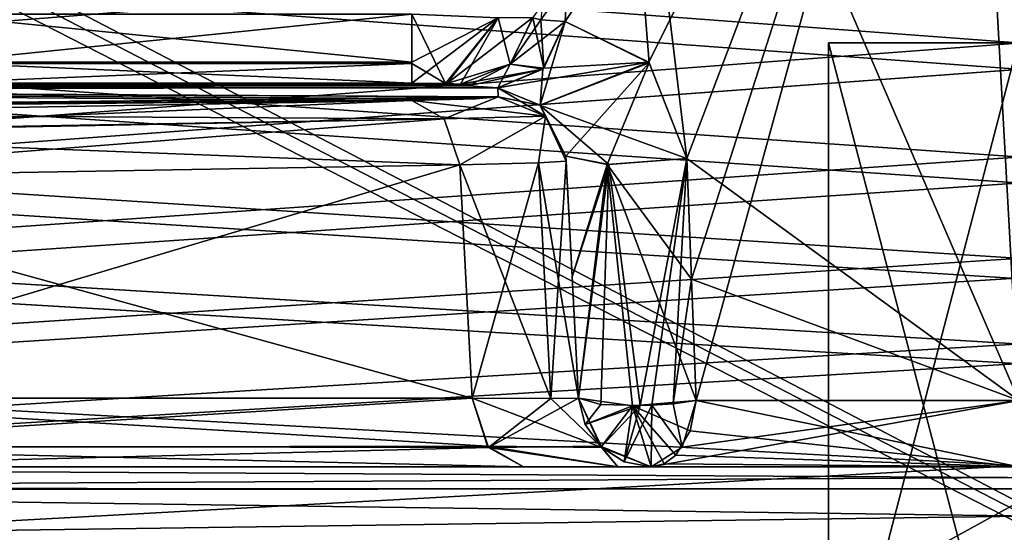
# Model space of a CAD drawing. Header units: inches. Extents: x -9.1 to 9.1, y -2.2 to 4.3.
# Tile 655 of 656: x -0.412 to -0.006, y -1.132 to -0.92. Entities that reach past the tile are written whole.
import ezdxf

# ---------------------------------------------------------------- set-up
doc = ezdxf.new("R2010")
doc.units = ezdxf.units.IN
doc.header["$LTSCALE"] = 65.185185
doc.header["$MEASUREMENT"] = 0
for name, color, linetype in [('10242', 7, 'CONTINUOUS'), ('10243', 7, 'CONTINUOUS'), ('10244', 7, 'CONTINUOUS'), ('10245', 7, 'CONTINUOUS'), ('10246', 7, 'CONTINUOUS'), ('10247', 7, 'CONTINUOUS'), ('10248', 7, 'CONTINUOUS'), ('10249', 7, 'CONTINUOUS'), ('10250', 7, 'CONTINUOUS'), ('10251', 7, 'CONTINUOUS'), ('10252', 7, 'CONTINUOUS'), ('10253', 7, 'CONTINUOUS'), ('2136', 7, 'CONTINUOUS'), ('2158', 7, 'CONTINUOUS'), ('2242', 7, 'CONTINUOUS'), ('2366', 7, 'CONTINUOUS'), ('2599', 7, 'CONTINUOUS'), ('2618', 7, 'CONTINUOUS'), ('2981', 7, 'CONTINUOUS'), ('2982', 7, 'CONTINUOUS'), ('2996', 7, 'CONTINUOUS'), ('2997', 7, 'CONTINUOUS'), ('3001', 7, 'CONTINUOUS'), ('3002', 7, 'CONTINUOUS'), ('3003', 7, 'CONTINUOUS'), ('3004', 7, 'CONTINUOUS'), ('3005', 7, 'CONTINUOUS'), ('3006', 7, 'CONTINUOUS'), ('3007', 7, 'CONTINUOUS'), ('3039', 7, 'CONTINUOUS'), ('3040', 7, 'CONTINUOUS'), ('3041', 7, 'CONTINUOUS'), ('3042', 7, 'CONTINUOUS'), ('3043', 7, 'CONTINUOUS'), ('3044', 7, 'CONTINUOUS'), ('4768', 7, 'CONTINUOUS'), ('4769', 7, 'CONTINUOUS'), ('4770', 7, 'CONTINUOUS'), ('4771', 7, 'CONTINUOUS'), ('4772', 7, 'CONTINUOUS'), ('4782', 7, 'CONTINUOUS'), ('4873', 7, 'CONTINUOUS'), ('4922', 7, 'CONTINUOUS'), ('9352', 7, 'CONTINUOUS'), ('9353', 7, 'CONTINUOUS'), ('9354', 7, 'CONTINUOUS'), ('9355', 7, 'CONTINUOUS'), ('9356', 7, 'CONTINUOUS'), ('9357', 7, 'CONTINUOUS'), ('9358', 7, 'CONTINUOUS'), ('9365', 7, 'CONTINUOUS'), ('9366', 7, 'CONTINUOUS'), ('9367', 7, 'CONTINUOUS'), ('9368', 7, 'CONTINUOUS'), ('9759', 7, 'CONTINUOUS'), ('9760', 7, 'CONTINUOUS')]:
    doc.layers.add(name, color=color, linetype=linetype)

msp = doc.modelspace()

# ---------------------------------------------------------------- linework, layer by layer
at = {"layer": '10242', "linetype": 'Continuous'}
for points in [[(-0.0785, -1.23, 2.7), (0, -1.23, 2.6215), (-0.0785, -0.93, 2.7), (-0.0785, -1.23, 2.7)], [(-0.0785, -0.93, 2.7), (0, -1.23, 2.6215), (0.00031, -0.93, 2.6215), (-0.0785, -0.93, 2.7)]]:
    msp.add_3dface(points, dxfattribs=at)
at = {"layer": '10243', "linetype": 'Continuous'}
for points in [[(-0.0785, -1.23, 2.7), (-0.0785, -0.93, 2.7), (-0.00031, -0.93, 2.7785), (-0.0785, -1.23, 2.7)], [(0, -1.23, 2.7785), (-0.0785, -1.23, 2.7), (-0.00031, -0.93, 2.7785), (0, -1.23, 2.7785)]]:
    msp.add_3dface(points, dxfattribs=at)
at = {"layer": '10244', "linetype": 'Continuous'}
for points in [[(-0.0785, -0.93, 2.7), (0.00031, -0.93, 2.6215), (-0.06495, -0.93, 2.7), (-0.0785, -0.93, 2.7)], [(-0.00031, -0.93, 2.7785), (-0.0785, -0.93, 2.7), (-0.06495, -0.93, 2.7), (-0.00031, -0.93, 2.7785)], [(-0.06495, -0.93, 2.7), (0.00031, -0.93, 2.6215), (-0.00026, -0.93, 2.63512), (-0.06495, -0.93, 2.7)], [(-0.00031, -0.93, 2.7785), (-0.06495, -0.93, 2.7), (0.00026, -0.93, 2.76488), (-0.00031, -0.93, 2.7785)]]:
    msp.add_3dface(points, dxfattribs=at)
at = {"layer": '10245', "linetype": 'Continuous'}
for points in [[(-0.0785, -1.23, 0.9), (0, -1.23, 0.8215), (-0.0785, -0.93, 0.9), (-0.0785, -1.23, 0.9)], [(-0.0785, -0.93, 0.9), (0, -1.23, 0.8215), (0.00031, -0.93, 0.8215), (-0.0785, -0.93, 0.9)]]:
    msp.add_3dface(points, dxfattribs=at)
at = {"layer": '10246', "linetype": 'Continuous'}
for points in [[(-0.0785, -1.23, 0.9), (-0.0785, -0.93, 0.9), (-0.00031, -0.93, 0.9785), (-0.0785, -1.23, 0.9)], [(0, -1.23, 0.9785), (-0.0785, -1.23, 0.9), (-0.00031, -0.93, 0.9785), (0, -1.23, 0.9785)]]:
    msp.add_3dface(points, dxfattribs=at)
at = {"layer": '10247', "linetype": 'Continuous'}
for points in [[(-0.0785, -0.93, 0.9), (0.00031, -0.93, 0.8215), (-0.06495, -0.93, 0.9), (-0.0785, -0.93, 0.9)], [(-0.00031, -0.93, 0.9785), (-0.0785, -0.93, 0.9), (-0.06495, -0.93, 0.9), (-0.00031, -0.93, 0.9785)], [(-0.06495, -0.93, 0.9), (0.00031, -0.93, 0.8215), (-0.00026, -0.93, 0.83512), (-0.06495, -0.93, 0.9)], [(-0.00031, -0.93, 0.9785), (-0.06495, -0.93, 0.9), (0.00026, -0.93, 0.96488), (-0.00031, -0.93, 0.9785)]]:
    msp.add_3dface(points, dxfattribs=at)
at = {"layer": '10248', "linetype": 'Continuous'}
for points in [[(-0.0785, -1.23, -0.9), (0, -1.23, -0.9785), (-0.0785, -0.93, -0.9), (-0.0785, -1.23, -0.9)], [(-0.0785, -0.93, -0.9), (0, -1.23, -0.9785), (0.00031, -0.93, -0.9785), (-0.0785, -0.93, -0.9)]]:
    msp.add_3dface(points, dxfattribs=at)
at = {"layer": '10249', "linetype": 'Continuous'}
for points in [[(-0.0785, -1.23, -0.9), (-0.0785, -0.93, -0.9), (-0.00031, -0.93, -0.8215), (-0.0785, -1.23, -0.9)], [(0, -1.23, -0.8215), (-0.0785, -1.23, -0.9), (-0.00031, -0.93, -0.8215), (0, -1.23, -0.8215)]]:
    msp.add_3dface(points, dxfattribs=at)
at = {"layer": '10250', "linetype": 'Continuous'}
for points in [[(-0.0785, -0.93, -0.9), (0.00031, -0.93, -0.9785), (-0.06495, -0.93, -0.9), (-0.0785, -0.93, -0.9)], [(-0.00031, -0.93, -0.8215), (-0.0785, -0.93, -0.9), (-0.06495, -0.93, -0.9), (-0.00031, -0.93, -0.8215)], [(-0.06495, -0.93, -0.9), (0.00031, -0.93, -0.9785), (-0.00026, -0.93, -0.96488), (-0.06495, -0.93, -0.9)], [(-0.00031, -0.93, -0.8215), (-0.06495, -0.93, -0.9), (0.00026, -0.93, -0.83512), (-0.00031, -0.93, -0.8215)]]:
    msp.add_3dface(points, dxfattribs=at)
at = {"layer": '10251', "linetype": 'Continuous'}
for points in [[(-0.0785, -1.23, -2.7), (0, -1.23, -2.7785), (-0.0785, -0.93, -2.7), (-0.0785, -1.23, -2.7)], [(-0.0785, -0.93, -2.7), (0, -1.23, -2.7785), (0.00031, -0.93, -2.7785), (-0.0785, -0.93, -2.7)]]:
    msp.add_3dface(points, dxfattribs=at)
at = {"layer": '10252', "linetype": 'Continuous'}
for points in [[(-0.0785, -1.23, -2.7), (-0.0785, -0.93, -2.7), (-0.00031, -0.93, -2.6215), (-0.0785, -1.23, -2.7)], [(0, -1.23, -2.6215), (-0.0785, -1.23, -2.7), (-0.00031, -0.93, -2.6215), (0, -1.23, -2.6215)]]:
    msp.add_3dface(points, dxfattribs=at)
at = {"layer": '10253', "linetype": 'Continuous'}
for points in [[(-0.0785, -0.93, -2.7), (0.00031, -0.93, -2.7785), (-0.06495, -0.93, -2.7), (-0.0785, -0.93, -2.7)], [(-0.00031, -0.93, -2.6215), (-0.0785, -0.93, -2.7), (-0.06495, -0.93, -2.7), (-0.00031, -0.93, -2.6215)], [(-0.06495, -0.93, -2.7), (0.00031, -0.93, -2.7785), (-0.00026, -0.93, -2.76488), (-0.06495, -0.93, -2.7)], [(-0.00031, -0.93, -2.6215), (-0.06495, -0.93, -2.7), (0.00026, -0.93, -2.63512), (-0.00031, -0.93, -2.6215)]]:
    msp.add_3dface(points, dxfattribs=at)
at = {"layer": '2136', "linetype": 'Continuous'}
for points in [[(-0.21457, -0.95233, 2.99776), (-0.21477, -0.94857, 2.78279), (-0.85941, -0.9488, 2.79553), (-0.21457, -0.95233, 2.99776)], [(-0.85941, -0.9488, 2.79553), (-0.21477, -0.94857, 2.78279), (-0.85828, -0.94868, 2.7889), (-0.85941, -0.9488, 2.79553)], [(-0.85886, -0.95938, 3.40167), (-0.21457, -0.95233, 2.99776), (-0.85941, -0.9488, 2.79553), (-0.85886, -0.95938, 3.40167)], [(-0.21477, -0.94857, 2.78279), (-0.85502, -0.94858, 2.78302), (-0.85828, -0.94868, 2.7889), (-0.21477, -0.94857, 2.78279)], [(-0.82049, -0.94739, 2.7149), (-0.85502, -0.94858, 2.78302), (-0.22682, -0.94782, 2.73933), (-0.82049, -0.94739, 2.7149)], [(-0.22682, -0.94782, 2.73933), (-0.85502, -0.94858, 2.78302), (-0.21477, -0.94857, 2.78279), (-0.22682, -0.94782, 2.73933)], [(-0.45, -0.94667, 2.67395), (-0.82049, -0.94739, 2.7149), (-0.25012, -0.94667, 2.67395), (-0.45, -0.94667, 2.67395)], [(-0.25012, -0.94667, 2.67395), (-0.82049, -0.94739, 2.7149), (-0.23634, -0.94677, 2.67944), (-0.25012, -0.94667, 2.67395)], [(-0.23634, -0.94677, 2.67944), (-0.82049, -0.94739, 2.7149), (-0.23017, -0.94703, 2.69435), (-0.23634, -0.94677, 2.67944)], [(-0.23017, -0.94703, 2.69435), (-0.82049, -0.94739, 2.7149), (-0.22682, -0.94782, 2.73933), (-0.23017, -0.94703, 2.69435)], [(-0.22381, -0.95314, 3.04439), (-0.21457, -0.95233, 2.99776), (-0.85886, -0.95938, 3.40167), (-0.22381, -0.95314, 3.04439)], [(-0.25018, -0.95383, 3.08394), (-0.22381, -0.95314, 3.04439), (-0.85886, -0.95938, 3.40167), (-0.25018, -0.95383, 3.08394)], [(-0.57392, -0.95949, 3.40811), (-0.25018, -0.95383, 3.08394), (-0.85886, -0.95938, 3.40167), (-0.57392, -0.95949, 3.40811)]]:
    msp.add_3dface(points, dxfattribs=at)
at = {"layer": '2158', "linetype": 'Continuous'}
for points in [[(-0.90349, -0.94929, -2.82359), (-0.838, -0.9481, -2.75578), (-0.21477, -0.94857, -2.78279), (-0.90349, -0.94929, -2.82359)], [(-0.21457, -0.95233, -2.99776), (-0.90349, -0.94929, -2.82359), (-0.21477, -0.94857, -2.78279), (-0.21457, -0.95233, -2.99776)], [(-0.90297, -0.95916, -3.38914), (-0.90349, -0.94929, -2.82359), (-0.25018, -0.95383, -3.08394), (-0.90297, -0.95916, -3.38914)], [(-0.25018, -0.95383, -3.08394), (-0.90349, -0.94929, -2.82359), (-0.22381, -0.95314, -3.04439), (-0.25018, -0.95383, -3.08394)], [(-0.22381, -0.95314, -3.04439), (-0.90349, -0.94929, -2.82359), (-0.21457, -0.95233, -2.99776), (-0.22381, -0.95314, -3.04439)], [(-0.838, -0.9481, -2.75578), (-0.81409, -0.94651, -2.66453), (-0.22682, -0.94782, -2.73932), (-0.838, -0.9481, -2.75578)], [(-0.21477, -0.94857, -2.78279), (-0.838, -0.9481, -2.75578), (-0.22682, -0.94782, -2.73932), (-0.21477, -0.94857, -2.78279)], [(-0.81409, -0.94651, -2.66453), (-0.44996, -0.94667, -2.67395), (-0.23574, -0.94678, -2.67997), (-0.81409, -0.94651, -2.66453)], [(-0.22682, -0.94782, -2.73932), (-0.81409, -0.94651, -2.66453), (-0.23017, -0.94703, -2.69435), (-0.22682, -0.94782, -2.73932)], [(-0.23017, -0.94703, -2.69435), (-0.81409, -0.94651, -2.66453), (-0.23574, -0.94678, -2.67997), (-0.23017, -0.94703, -2.69435)], [(-0.44996, -0.94667, -2.67395), (-0.25012, -0.94667, -2.67395), (-0.23574, -0.94678, -2.67997), (-0.44996, -0.94667, -2.67395)], [(-0.57392, -0.95949, -3.40811), (-0.90297, -0.95916, -3.38914), (-0.25018, -0.95383, -3.08394), (-0.57392, -0.95949, -3.40811)]]:
    msp.add_3dface(points, dxfattribs=at)
at = {"layer": '2242', "linetype": 'Continuous'}
for points in [[(-3.12257, -0.63817, 4.57874), (8.57837, -1.57343, 4.62775), (-3.08276, -0.62178, 4.57788), (-3.12257, -0.63817, 4.57874)], [(-3.08276, -0.62178, 4.57788), (8.57837, -1.57343, 4.62775), (-2.87743, -0.63817, 4.57874), (-3.08276, -0.62178, 4.57788)], [(-1.12257, -0.63817, 4.57874), (8.57837, -1.57343, 4.62775), (-1.08276, -0.62178, 4.57788), (-1.12257, -0.63817, 4.57874)], [(8.57837, -1.57343, 4.62775), (-0.87743, -0.63817, 4.57874), (-1.08276, -0.62178, 4.57788), (8.57837, -1.57343, 4.62775)], [(-8.57837, -1.57343, 4.62775), (8.57837, -1.57343, 4.62775), (-8.52935, -0.63817, 4.57874), (-8.57837, -1.57343, 4.62775)], [(-8.52935, -0.63817, 4.57874), (8.57837, -1.57343, 4.62775), (-7.12257, -0.63817, 4.57874), (-8.52935, -0.63817, 4.57874)], [(-7.12257, -0.63817, 4.57874), (8.57837, -1.57343, 4.62775), (-6.87743, -0.63817, 4.57874), (-7.12257, -0.63817, 4.57874)], [(-6.87743, -0.63817, 4.57874), (8.57837, -1.57343, 4.62775), (-6.10626, -0.63866, 4.57876), (-6.87743, -0.63817, 4.57874)], [(-6.10626, -0.63866, 4.57876), (8.57837, -1.57343, 4.62775), (-5.89369, -0.63806, 4.57873), (-6.10626, -0.63866, 4.57876)], [(-5.89369, -0.63806, 4.57873), (8.57837, -1.57343, 4.62775), (-5.12257, -0.63817, 4.57874), (-5.89369, -0.63806, 4.57873)], [(-5.12257, -0.63817, 4.57874), (8.57837, -1.57343, 4.62775), (-4.87743, -0.63817, 4.57874), (-5.12257, -0.63817, 4.57874)], [(-4.87743, -0.63817, 4.57874), (8.57837, -1.57343, 4.62775), (-4.1063, -0.63817, 4.57874), (-4.87743, -0.63817, 4.57874)], [(-4.1063, -0.63817, 4.57874), (8.57837, -1.57343, 4.62775), (-3.89369, -0.63806, 4.57873), (-4.1063, -0.63817, 4.57874)], [(-3.89369, -0.63806, 4.57873), (8.57837, -1.57343, 4.62775), (-3.12257, -0.63817, 4.57874), (-3.89369, -0.63806, 4.57873)], [(-2.87743, -0.63817, 4.57874), (8.57837, -1.57343, 4.62775), (-2.1063, -0.63817, 4.57874), (-2.87743, -0.63817, 4.57874)], [(-2.1063, -0.63817, 4.57874), (8.57837, -1.57343, 4.62775), (-1.89369, -0.63806, 4.57873), (-2.1063, -0.63817, 4.57874)], [(-1.89369, -0.63806, 4.57873), (8.57837, -1.57343, 4.62775), (-1.12257, -0.63817, 4.57874), (-1.89369, -0.63806, 4.57873)], [(0.87743, -0.63817, 4.57874), (-0.87743, -0.63817, 4.57874), (8.57837, -1.57343, 4.62775), (0.87743, -0.63817, 4.57874)]]:
    msp.add_3dface(points, dxfattribs=at)
at = {"layer": '2366', "linetype": 'Continuous'}
for points in [[(0.8742, -0.63817, 4.47526), (-0.82519, -1.57343, 4.42625), (-0.8742, -0.63817, 4.47526), (0.8742, -0.63817, 4.47526)], [(0.8742, -0.63817, 4.47526), (0.82519, -1.57343, 4.42625), (-0.82519, -1.57343, 4.42625), (0.8742, -0.63817, 4.47526)]]:
    msp.add_3dface(points, dxfattribs=at)
at = {"layer": '2599', "linetype": 'Continuous'}
for points in [[(-0.92191, -0.63817, -4.47526), (-0.91869, -0.64808, -4.47474), (0.86929, -1.57343, -4.42625), (-0.92191, -0.63817, -4.47526)], [(-0.92191, -0.63817, -4.47526), (0.86929, -1.57343, -4.42625), (0.91724, -0.65843, -4.4742), (-0.92191, -0.63817, -4.47526)], [(-0.91869, -0.64808, -4.47474), (-0.91724, -0.65843, -4.4742), (0.86929, -1.57343, -4.42625), (-0.91869, -0.64808, -4.47474)], [(0.86929, -1.57343, -4.42625), (-0.91724, -0.65843, -4.4742), (-0.86929, -1.57343, -4.42625), (0.86929, -1.57343, -4.42625)]]:
    msp.add_3dface(points, dxfattribs=at)
at = {"layer": '2618', "linetype": 'Continuous'}
for points in [[(3.12257, -0.63817, -4.57874), (-8.57837, -1.57343, -4.62775), (3.08276, -0.62178, -4.57788), (3.12257, -0.63817, -4.57874)], [(3.08276, -0.62178, -4.57788), (-8.57837, -1.57343, -4.62775), (2.87743, -0.63817, -4.57874), (3.08276, -0.62178, -4.57788)], [(6.1063, -0.63817, -4.57874), (-8.57837, -1.57343, -4.62775), (5.89369, -0.63806, -4.57873), (6.1063, -0.63817, -4.57874)], [(5.89369, -0.63806, -4.57873), (-8.57837, -1.57343, -4.62775), (5.12257, -0.63817, -4.57874), (5.89369, -0.63806, -4.57873)], [(4.1063, -0.63817, -4.57874), (-8.57837, -1.57343, -4.62775), (3.89369, -0.63806, -4.57873), (4.1063, -0.63817, -4.57874)], [(3.89369, -0.63806, -4.57873), (-8.57837, -1.57343, -4.62775), (3.12257, -0.63817, -4.57874), (3.89369, -0.63806, -4.57873)], [(2.1063, -0.63817, -4.57874), (-8.57837, -1.57343, -4.62775), (1.89369, -0.63806, -4.57873), (2.1063, -0.63817, -4.57874)], [(1.89369, -0.63806, -4.57873), (-8.57837, -1.57343, -4.62775), (-1.8937, -0.63817, -4.57874), (1.89369, -0.63806, -4.57873)], [(8.57837, -1.57343, -4.62775), (-8.57837, -1.57343, -4.62775), (8.52935, -0.63817, -4.57874), (8.57837, -1.57343, -4.62775)], [(8.52935, -0.63817, -4.57874), (-8.57837, -1.57343, -4.62775), (7.12257, -0.63817, -4.57874), (8.52935, -0.63817, -4.57874)], [(7.12257, -0.63817, -4.57874), (-8.57837, -1.57343, -4.62775), (6.87743, -0.63817, -4.57874), (7.12257, -0.63817, -4.57874)], [(6.87743, -0.63817, -4.57874), (-8.57837, -1.57343, -4.62775), (6.1063, -0.63817, -4.57874), (6.87743, -0.63817, -4.57874)], [(5.12257, -0.63817, -4.57874), (-8.57837, -1.57343, -4.62775), (4.87743, -0.63817, -4.57874), (5.12257, -0.63817, -4.57874)], [(4.87743, -0.63817, -4.57874), (-8.57837, -1.57343, -4.62775), (4.1063, -0.63817, -4.57874), (4.87743, -0.63817, -4.57874)], [(2.87743, -0.63817, -4.57874), (-8.57837, -1.57343, -4.62775), (2.1063, -0.63817, -4.57874), (2.87743, -0.63817, -4.57874)]]:
    msp.add_3dface(points, dxfattribs=at)
at = {"layer": '2981', "linetype": 'Continuous'}
for points in [[(-0.76255, -1.105, 3.65059), (0.77731, -1.105, 3.65059), (-0.7583, -1.105, 3.57724), (-0.76255, -1.105, 3.65059)], [(-0.7583, -1.105, 3.57724), (0.77731, -1.105, 3.65059), (-0.65811, -1.105, 3.50597), (-0.7583, -1.105, 3.57724)], [(-0.65811, -1.105, 3.50597), (0.77731, -1.105, 3.65059), (-0.58932, -1.105, 3.49227), (-0.65811, -1.105, 3.50597)], [(-0.58932, -1.105, 3.49227), (0.77731, -1.105, 3.65059), (-0.531, -1.105, 3.45332), (-0.58932, -1.105, 3.49227)], [(-0.531, -1.105, 3.45332), (0.77731, -1.105, 3.65059), (-0.20418, -1.105, 3.1265), (-0.531, -1.105, 3.45332)], [(-0.20418, -1.105, 3.1265), (0.77731, -1.105, 3.65059), (-0.16523, -1.105, 3.06818), (-0.20418, -1.105, 3.1265)], [(-0.16523, -1.105, 3.06818), (0.77731, -1.105, 3.65059), (-0.15153, -1.105, 2.99939), (-0.16523, -1.105, 3.06818)], [(0.77731, -1.105, 3.65059), (0.531, -1.105, 3.45332), (-0.15153, -1.105, 2.99939), (0.77731, -1.105, 3.65059)], [(0, -1.105, 2.94402), (-0.15153, -1.105, 2.8913), (0.531, -1.105, 3.45332), (0, -1.105, 2.94402)], [(0.531, -1.105, 3.45332), (-0.15153, -1.105, 2.8913), (-0.15153, -1.105, 2.99939), (0.531, -1.105, 3.45332)]]:
    msp.add_3dface(points, dxfattribs=at)
at = {"layer": '2982', "linetype": 'Continuous'}
for points in [[(-0.77731, -1.105, -3.65059), (-0.531, -1.105, -3.45332), (0.15153, -1.105, -2.99939), (-0.77731, -1.105, -3.65059)], [(0.77731, -1.105, -3.65059), (-0.77731, -1.105, -3.65059), (0.7728, -1.105, -3.57709), (0.77731, -1.105, -3.65059)], [(0.7728, -1.105, -3.57709), (-0.77731, -1.105, -3.65059), (0.65811, -1.105, -3.50597), (0.7728, -1.105, -3.57709)], [(0.65811, -1.105, -3.50597), (-0.77731, -1.105, -3.65059), (0.58932, -1.105, -3.49227), (0.65811, -1.105, -3.50597)], [(0.58932, -1.105, -3.49227), (-0.77731, -1.105, -3.65059), (0.531, -1.105, -3.45332), (0.58932, -1.105, -3.49227)], [(0.531, -1.105, -3.45332), (-0.77731, -1.105, -3.65059), (0.20418, -1.105, -3.1265), (0.531, -1.105, -3.45332)], [(0.20418, -1.105, -3.1265), (-0.77731, -1.105, -3.65059), (0.16523, -1.105, -3.06818), (0.20418, -1.105, -3.1265)], [(0.16523, -1.105, -3.06818), (-0.77731, -1.105, -3.65059), (0.15153, -1.105, -2.99939), (0.16523, -1.105, -3.06818)], [(0, -1.105, -2.94402), (0.15153, -1.105, -2.8913), (-0.531, -1.105, -3.45332), (0, -1.105, -2.94402)], [(-0.531, -1.105, -3.45332), (0.15153, -1.105, -2.8913), (0.15153, -1.105, -2.99939), (-0.531, -1.105, -3.45332)], [(-0.20418, -1.105, -3.1265), (0, -1.105, -2.94402), (-0.531, -1.105, -3.45332), (-0.20418, -1.105, -3.1265)], [(-0.16523, -1.105, -3.06818), (0, -1.105, -2.94402), (-0.20418, -1.105, -3.1265), (-0.16523, -1.105, -3.06818)], [(-0.15153, -1.105, -2.99939), (0, -1.105, -2.94402), (-0.16523, -1.105, -3.06818), (-0.15153, -1.105, -2.99939)], [(-0.15153, -1.105, -2.8913), (0, -1.105, -2.94402), (-0.15153, -1.105, -2.99939), (-0.15153, -1.105, -2.8913)]]:
    msp.add_3dface(points, dxfattribs=at)
at = {"layer": '2996', "linetype": 'Continuous'}
for points in [[(-0.18661, -0.97886, -2.99727), (-0.18672, -0.97673, -2.87549), (-0.18411, -1.02663, -2.88353), (-0.18661, -0.97886, -2.99727)], [(-0.18149, -1.07657, -2.8913), (-0.18661, -0.97886, -2.99727), (-0.18411, -1.02663, -2.88353), (-0.18149, -1.07657, -2.8913)], [(-0.18661, -0.97886, -2.99727), (-0.18149, -1.07657, -2.8913), (-0.18149, -1.07657, -2.99939), (-0.18661, -0.97886, -2.99727)]]:
    msp.add_3dface(points, dxfattribs=at)
at = {"layer": '2997', "linetype": 'Continuous'}
for points in [[(-0.18672, -0.97673, 2.87549), (-0.18661, -0.97886, 2.99727), (-0.18411, -1.02663, 2.88353), (-0.18672, -0.97673, 2.87549)], [(-0.18411, -1.02663, 2.88353), (-0.18661, -0.97886, 2.99727), (-0.18149, -1.07657, 2.8913), (-0.18411, -1.02663, 2.88353)], [(-0.18149, -1.07657, 2.8913), (-0.18661, -0.97886, 2.99727), (-0.18149, -1.07657, 2.99939), (-0.18149, -1.07657, 2.8913)]]:
    msp.add_3dface(points, dxfattribs=at)
at = {"layer": '3001', "linetype": 'Continuous'}
for points in [[(0, -1.105, 2.94402), (-0.13297, -1.07761, 2.86788), (-0.13542, -1.09009, 2.87099), (0, -1.105, 2.94402)], [(0, -1.07761, 2.91416), (-0.13297, -1.07761, 2.86788), (0, -1.105, 2.94402), (0, -1.07761, 2.91416)], [(-0.14133, -1.1001, 2.87843), (0, -1.105, 2.94402), (-0.13542, -1.09009, 2.87099), (-0.14133, -1.1001, 2.87843)], [(-0.14621, -1.10375, 2.88458), (0, -1.105, 2.94402), (-0.14133, -1.1001, 2.87843), (-0.14621, -1.10375, 2.88458)], [(-0.15153, -1.105, 2.8913), (0, -1.105, 2.94402), (-0.14621, -1.10375, 2.88458), (-0.15153, -1.105, 2.8913)]]:
    msp.add_3dface(points, dxfattribs=at)
at = {"layer": '3002', "linetype": 'Continuous'}
for points in [[(-0.15929, -1.07976, 2.86272), (-0.18149, -1.07657, 2.8913), (-0.17878, -1.08756, 2.8913), (-0.15929, -1.07976, 2.86272)], [(-0.13297, -1.07761, 2.86788), (-0.15929, -1.07976, 2.86272), (-0.13542, -1.09009, 2.87099), (-0.13297, -1.07761, 2.86788)], [(-0.17218, -1.09676, 2.8913), (-0.15929, -1.07976, 2.86272), (-0.17878, -1.08756, 2.8913), (-0.17218, -1.09676, 2.8913)], [(-0.16265, -1.10286, 2.8913), (-0.15929, -1.07976, 2.86272), (-0.17218, -1.09676, 2.8913), (-0.16265, -1.10286, 2.8913)], [(-0.15153, -1.105, 2.8913), (-0.15929, -1.07976, 2.86272), (-0.16265, -1.10286, 2.8913), (-0.15153, -1.105, 2.8913)], [(-0.15929, -1.07976, 2.86272), (-0.15153, -1.105, 2.8913), (-0.14621, -1.10375, 2.88458), (-0.15929, -1.07976, 2.86272)], [(-0.15929, -1.07976, 2.86272), (-0.14621, -1.10375, 2.88458), (-0.14133, -1.1001, 2.87843), (-0.15929, -1.07976, 2.86272)], [(-0.15929, -1.07976, 2.86272), (-0.14133, -1.1001, 2.87843), (-0.13542, -1.09009, 2.87099), (-0.15929, -1.07976, 2.86272)]]:
    msp.add_3dface(points, dxfattribs=at)
at = {"layer": '3003', "linetype": 'Continuous'}
for points in [[(-0.18672, -0.97673, 2.87549), (-0.18411, -1.02663, 2.88353), (-0.16966, -0.9802, 2.84888), (-0.18672, -0.97673, 2.87549)], [(-0.13685, -0.97778, 2.8532), (-0.16966, -0.9802, 2.84888), (-0.13494, -1.02748, 2.86062), (-0.13685, -0.97778, 2.8532)], [(-0.18411, -1.02663, 2.88353), (-0.18149, -1.07657, 2.8913), (-0.16966, -0.9802, 2.84888), (-0.18411, -1.02663, 2.88353)], [(-0.16966, -0.9802, 2.84888), (-0.18149, -1.07657, 2.8913), (-0.15929, -1.07976, 2.86272), (-0.16966, -0.9802, 2.84888)], [(-0.13494, -1.02748, 2.86062), (-0.16966, -0.9802, 2.84888), (-0.13297, -1.07761, 2.86788), (-0.13494, -1.02748, 2.86062)], [(-0.13297, -1.07761, 2.86788), (-0.16966, -0.9802, 2.84888), (-0.15929, -1.07976, 2.86272), (-0.13297, -1.07761, 2.86788)]]:
    msp.add_3dface(points, dxfattribs=at)
at = {"layer": '3004', "linetype": 'Continuous'}
for points in [[(-0.18691, -0.92119, 2.7725), (-0.19729, -0.95577, 2.84696), (-0.15231, -0.93825, 2.83264), (-0.18691, -0.92119, 2.7725)], [(-0.19729, -0.95577, 2.84696), (-0.18691, -0.92119, 2.7725), (-0.19615, -0.94085, 2.77573), (-0.19729, -0.95577, 2.84696)], [(-0.21477, -0.94857, 2.78279), (-0.19729, -0.95577, 2.84696), (-0.19615, -0.94085, 2.77573), (-0.21477, -0.94857, 2.78279)], [(-0.19729, -0.95577, 2.84696), (-0.18672, -0.97673, 2.87549), (-0.15231, -0.93825, 2.83264), (-0.19729, -0.95577, 2.84696)], [(-0.18672, -0.97673, 2.87549), (-0.16966, -0.9802, 2.84888), (-0.15231, -0.93825, 2.83264), (-0.18672, -0.97673, 2.87549)], [(-0.16966, -0.9802, 2.84888), (-0.13685, -0.97778, 2.8532), (-0.15231, -0.93825, 2.83264), (-0.16966, -0.9802, 2.84888)]]:
    msp.add_3dface(points, dxfattribs=at)
at = {"layer": '3005', "linetype": 'Continuous'}
for points in [[(-0.20029, -0.91965, 2.69554), (-0.20961, -0.93888, 2.69498), (-0.20035, -0.91974, 2.7), (-0.20029, -0.91965, 2.69554)], [(-0.20035, -0.91974, 2.7), (-0.20961, -0.93888, 2.69498), (-0.19699, -0.92048, 2.73687), (-0.20035, -0.91974, 2.7)], [(-0.20961, -0.93888, 2.69498), (-0.18691, -0.92119, 2.7725), (-0.19699, -0.92048, 2.73687), (-0.20961, -0.93888, 2.69498)], [(-0.18691, -0.92119, 2.7725), (-0.20961, -0.93888, 2.69498), (-0.19615, -0.94085, 2.77573), (-0.18691, -0.92119, 2.7725)], [(-0.20961, -0.93888, 2.69498), (-0.23017, -0.94703, 2.69435), (-0.19615, -0.94085, 2.77573), (-0.20961, -0.93888, 2.69498)], [(-0.23017, -0.94703, 2.69435), (-0.22682, -0.94782, 2.73933), (-0.19615, -0.94085, 2.77573), (-0.23017, -0.94703, 2.69435)], [(-0.22682, -0.94782, 2.73933), (-0.21477, -0.94857, 2.78279), (-0.19615, -0.94085, 2.77573), (-0.22682, -0.94782, 2.73933)]]:
    msp.add_3dface(points, dxfattribs=at)
at = {"layer": '3006', "linetype": 'Continuous'}
for points in [[(-0.23634, -0.94677, 2.67944), (-0.25012, -0.91825, 2.64452), (-0.25012, -0.93855, 2.65395), (-0.23634, -0.94677, 2.67944)], [(-0.25012, -0.91825, 2.64452), (-0.23634, -0.94677, 2.67944), (-0.21452, -0.91977, 2.65957), (-0.25012, -0.91825, 2.64452)], [(-0.23634, -0.94677, 2.67944), (-0.23017, -0.94703, 2.69435), (-0.21452, -0.91977, 2.65957), (-0.23634, -0.94677, 2.67944)], [(-0.21452, -0.91977, 2.65957), (-0.23017, -0.94703, 2.69435), (-0.20961, -0.93888, 2.69498), (-0.21452, -0.91977, 2.65957)], [(-0.20029, -0.91965, 2.69554), (-0.21452, -0.91977, 2.65957), (-0.20961, -0.93888, 2.69498), (-0.20029, -0.91965, 2.69554)], [(-0.25012, -0.94667, 2.67395), (-0.23634, -0.94677, 2.67944), (-0.25012, -0.93855, 2.65395), (-0.25012, -0.94667, 2.67395)]]:
    msp.add_3dface(points, dxfattribs=at)
at = {"layer": '3007', "linetype": 'Continuous'}
for points in [[(-0.25012, -0.91825, 2.64452), (-0.45, -0.91825, 2.64452), (-0.45, -0.9385, 2.65389), (-0.25012, -0.91825, 2.64452)], [(-0.25012, -0.91825, 2.64452), (-0.45, -0.9385, 2.65389), (-0.25012, -0.93855, 2.65395), (-0.25012, -0.91825, 2.64452)], [(-0.45, -0.9385, 2.65389), (-0.45, -0.94667, 2.67395), (-0.25012, -0.93855, 2.65395), (-0.45, -0.9385, 2.65389)], [(-0.45, -0.94667, 2.67395), (-0.25012, -0.94667, 2.67395), (-0.25012, -0.93855, 2.65395), (-0.45, -0.94667, 2.67395)]]:
    msp.add_3dface(points, dxfattribs=at)
at = {"layer": '3039', "linetype": 'Continuous'}
for points in [[(-0.25018, -0.95383, 3.08394), (-0.57392, -0.95949, 3.40811), (-0.56056, -0.96704, 3.42132), (-0.25018, -0.95383, 3.08394)], [(-0.25018, -0.95383, 3.08394), (-0.56056, -0.96704, 3.42132), (-0.23681, -0.96139, 3.09716), (-0.25018, -0.95383, 3.08394)], [(-0.56056, -0.96704, 3.42132), (-0.55415, -0.98602, 3.42739), (-0.23681, -0.96139, 3.09716), (-0.56056, -0.96704, 3.42132)], [(-0.23681, -0.96139, 3.09716), (-0.55415, -0.98602, 3.42739), (-0.23041, -0.98036, 3.10323), (-0.23681, -0.96139, 3.09716)]]:
    msp.add_3dface(points, dxfattribs=at)
at = {"layer": '3040', "linetype": 'Continuous'}
for points in [[(-0.21457, -0.95233, 2.99776), (-0.22381, -0.95314, 3.04439), (-0.25018, -0.95383, 3.08394), (-0.21457, -0.95233, 2.99776)], [(-0.21457, -0.95233, 2.99776), (-0.25018, -0.95383, 3.08394), (-0.23681, -0.96139, 3.09716), (-0.21457, -0.95233, 2.99776)], [(-0.21457, -0.95233, 2.99776), (-0.23681, -0.96139, 3.09716), (-0.19504, -0.96026, 2.99761), (-0.21457, -0.95233, 2.99776)], [(-0.23681, -0.96139, 3.09716), (-0.23041, -0.98036, 3.10323), (-0.19504, -0.96026, 2.99761), (-0.23681, -0.96139, 3.09716)], [(-0.19504, -0.96026, 2.99761), (-0.23041, -0.98036, 3.10323), (-0.19798, -0.97955, 3.05461), (-0.19504, -0.96026, 2.99761)], [(-0.18661, -0.97886, 2.99727), (-0.19504, -0.96026, 2.99761), (-0.19798, -0.97955, 3.05461), (-0.18661, -0.97886, 2.99727)]]:
    msp.add_3dface(points, dxfattribs=at)
at = {"layer": '3041', "linetype": 'Continuous'}
for points in [[(-0.21477, -0.94857, 2.78279), (-0.21457, -0.95233, 2.99776), (-0.19504, -0.96026, 2.99761), (-0.21477, -0.94857, 2.78279)], [(-0.21477, -0.94857, 2.78279), (-0.19504, -0.96026, 2.99761), (-0.19729, -0.95577, 2.84696), (-0.21477, -0.94857, 2.78279)], [(-0.19504, -0.96026, 2.99761), (-0.18661, -0.97886, 2.99727), (-0.19729, -0.95577, 2.84696), (-0.19504, -0.96026, 2.99761)], [(-0.18661, -0.97886, 2.99727), (-0.18672, -0.97673, 2.87549), (-0.19729, -0.95577, 2.84696), (-0.18661, -0.97886, 2.99727)]]:
    msp.add_3dface(points, dxfattribs=at)
at = {"layer": '3042', "linetype": 'Continuous'}
for points in [[(-0.19798, -0.97955, 3.05461), (-0.23041, -0.98036, 3.10323), (-0.19288, -1.0767, 3.05672), (-0.19798, -0.97955, 3.05461)], [(-0.23041, -0.98036, 3.10323), (-0.22536, -1.07657, 3.10532), (-0.19288, -1.0767, 3.05672), (-0.23041, -0.98036, 3.10323)], [(-0.18661, -0.97886, 2.99727), (-0.19798, -0.97955, 3.05461), (-0.18149, -1.07657, 2.99939), (-0.18661, -0.97886, 2.99727)], [(-0.18149, -1.07657, 2.99939), (-0.19798, -0.97955, 3.05461), (-0.19288, -1.0767, 3.05672), (-0.18149, -1.07657, 2.99939)]]:
    msp.add_3dface(points, dxfattribs=at)
at = {"layer": '3043', "linetype": 'Continuous'}
for points in [[(-0.22536, -1.07657, 3.10532), (-0.21857, -1.09704, 3.11211), (-0.19288, -1.0767, 3.05672), (-0.22536, -1.07657, 3.10532)], [(-0.17247, -1.09648, 2.99939), (-0.18149, -1.07657, 2.99939), (-0.21857, -1.09704, 3.11211), (-0.17247, -1.09648, 2.99939)], [(-0.21857, -1.09704, 3.11211), (-0.18149, -1.07657, 2.99939), (-0.19288, -1.0767, 3.05672), (-0.21857, -1.09704, 3.11211)], [(-0.16523, -1.105, 3.06818), (-0.17247, -1.09648, 2.99939), (-0.21857, -1.09704, 3.11211), (-0.16523, -1.105, 3.06818)], [(-0.20418, -1.105, 3.1265), (-0.16523, -1.105, 3.06818), (-0.21857, -1.09704, 3.11211), (-0.20418, -1.105, 3.1265)], [(-0.16523, -1.105, 3.06818), (-0.15153, -1.105, 2.99939), (-0.17247, -1.09648, 2.99939), (-0.16523, -1.105, 3.06818)]]:
    msp.add_3dface(points, dxfattribs=at)
at = {"layer": '3044', "linetype": 'Continuous'}
for points in [[(-0.54581, -1.09648, 3.43851), (-0.22536, -1.07657, 3.10532), (-0.55218, -1.07657, 3.43214), (-0.54581, -1.09648, 3.43851)], [(-0.21857, -1.09704, 3.11211), (-0.22536, -1.07657, 3.10532), (-0.54581, -1.09648, 3.43851), (-0.21857, -1.09704, 3.11211)], [(-0.531, -1.105, 3.45332), (-0.21857, -1.09704, 3.11211), (-0.54581, -1.09648, 3.43851), (-0.531, -1.105, 3.45332)], [(-0.531, -1.105, 3.45332), (-0.20418, -1.105, 3.1265), (-0.21857, -1.09704, 3.11211), (-0.531, -1.105, 3.45332)]]:
    msp.add_3dface(points, dxfattribs=at)
at = {"layer": '4768', "linetype": 'Continuous'}
for points in [[(-0.55218, -1.07657, -3.43214), (-0.22536, -1.07657, -3.10532), (-0.21899, -1.09648, -3.11169), (-0.55218, -1.07657, -3.43214)], [(-0.55218, -1.07657, -3.43214), (-0.21899, -1.09648, -3.11169), (-0.54539, -1.09704, -3.43893), (-0.55218, -1.07657, -3.43214)], [(-0.21899, -1.09648, -3.11169), (-0.20418, -1.105, -3.1265), (-0.54539, -1.09704, -3.43893), (-0.21899, -1.09648, -3.11169)], [(-0.20418, -1.105, -3.1265), (-0.531, -1.105, -3.45332), (-0.54539, -1.09704, -3.43893), (-0.20418, -1.105, -3.1265)]]:
    msp.add_3dface(points, dxfattribs=at)
at = {"layer": '4769', "linetype": 'Continuous'}
for points in [[(-0.22536, -1.07657, -3.10532), (-0.19288, -1.0767, -3.05672), (-0.17189, -1.09704, -2.99939), (-0.22536, -1.07657, -3.10532)], [(-0.22536, -1.07657, -3.10532), (-0.17189, -1.09704, -2.99939), (-0.21899, -1.09648, -3.11169), (-0.22536, -1.07657, -3.10532)], [(-0.19288, -1.0767, -3.05672), (-0.18149, -1.07657, -2.99939), (-0.17189, -1.09704, -2.99939), (-0.19288, -1.0767, -3.05672)], [(-0.16523, -1.105, -3.06818), (-0.20418, -1.105, -3.1265), (-0.21899, -1.09648, -3.11169), (-0.16523, -1.105, -3.06818)], [(-0.17189, -1.09704, -2.99939), (-0.16523, -1.105, -3.06818), (-0.21899, -1.09648, -3.11169), (-0.17189, -1.09704, -2.99939)], [(-0.15153, -1.105, -2.99939), (-0.16523, -1.105, -3.06818), (-0.17189, -1.09704, -2.99939), (-0.15153, -1.105, -2.99939)]]:
    msp.add_3dface(points, dxfattribs=at)
at = {"layer": '4770', "linetype": 'Continuous'}
for points in [[(-0.18149, -1.07657, -2.99939), (-0.18149, -1.07657, -2.8913), (-0.17878, -1.08756, -2.8913), (-0.18149, -1.07657, -2.99939)], [(-0.18149, -1.07657, -2.99939), (-0.17878, -1.08756, -2.8913), (-0.17218, -1.09676, -2.8913), (-0.18149, -1.07657, -2.99939)], [(-0.18149, -1.07657, -2.99939), (-0.17218, -1.09676, -2.8913), (-0.17189, -1.09704, -2.99939), (-0.18149, -1.07657, -2.99939)], [(-0.17218, -1.09676, -2.8913), (-0.16265, -1.10286, -2.8913), (-0.17189, -1.09704, -2.99939), (-0.17218, -1.09676, -2.8913)], [(-0.15153, -1.105, -2.8913), (-0.15153, -1.105, -2.99939), (-0.17189, -1.09704, -2.99939), (-0.15153, -1.105, -2.8913)], [(-0.16265, -1.10286, -2.8913), (-0.15153, -1.105, -2.8913), (-0.17189, -1.09704, -2.99939), (-0.16265, -1.10286, -2.8913)]]:
    msp.add_3dface(points, dxfattribs=at)
at = {"layer": '4771', "linetype": 'Continuous'}
for points in [[(-0.18149, -1.07657, -2.8913), (-0.17232, -1.0793, -2.87011), (-0.17878, -1.08756, -2.8913), (-0.18149, -1.07657, -2.8913)], [(-0.17232, -1.0793, -2.87011), (-0.15601, -1.07972, -2.86202), (-0.17878, -1.08756, -2.8913), (-0.17232, -1.0793, -2.87011)], [(-0.15129, -1.07953, -2.86165), (-0.14252, -1.0789, -2.86296), (-0.1388, -1.09687, -2.8752), (-0.15129, -1.07953, -2.86165)], [(-0.14252, -1.0789, -2.86296), (-0.13298, -1.07761, -2.86788), (-0.1388, -1.09687, -2.8752), (-0.14252, -1.0789, -2.86296)], [(-0.17878, -1.08756, -2.8913), (-0.15601, -1.07972, -2.86202), (-0.17218, -1.09676, -2.8913), (-0.17878, -1.08756, -2.8913)], [(-0.17218, -1.09676, -2.8913), (-0.15601, -1.07972, -2.86202), (-0.16265, -1.10286, -2.8913), (-0.17218, -1.09676, -2.8913)], [(-0.15601, -1.07972, -2.86202), (-0.15129, -1.07953, -2.86165), (-0.16265, -1.10286, -2.8913), (-0.15601, -1.07972, -2.86202)], [(-0.15129, -1.07953, -2.86165), (-0.15153, -1.105, -2.8913), (-0.16265, -1.10286, -2.8913), (-0.15129, -1.07953, -2.86165)], [(-0.15153, -1.105, -2.8913), (-0.15129, -1.07953, -2.86165), (-0.1388, -1.09687, -2.8752), (-0.15153, -1.105, -2.8913)]]:
    msp.add_3dface(points, dxfattribs=at)
at = {"layer": '4772', "linetype": 'Continuous'}
for points in [[(0, -1.07761, -2.91416), (0, -1.105, -2.94402), (-0.15153, -1.105, -2.8913), (0, -1.07761, -2.91416)], [(0, -1.07761, -2.91416), (-0.15153, -1.105, -2.8913), (-0.1388, -1.09687, -2.8752), (0, -1.07761, -2.91416)], [(-0.13298, -1.07761, -2.86788), (0, -1.07761, -2.91416), (-0.1388, -1.09687, -2.8752), (-0.13298, -1.07761, -2.86788)]]:
    msp.add_3dface(points, dxfattribs=at)
at = {"layer": '4782', "linetype": 'Continuous'}
for points in [[(-0.77731, -1.105, -3.65059), (0.79205, -1.11389, -3.67904), (-0.79237, -1.11424, -3.67954), (-0.77731, -1.105, -3.65059)], [(-0.77731, -1.105, -3.65059), (0.77731, -1.105, -3.65059), (0.79205, -1.11389, -3.67904), (-0.77731, -1.105, -3.65059)], [(-0.79237, -1.11424, -3.67954), (0.80561, -1.13627, -3.69695), (-0.80561, -1.13627, -3.69695), (-0.79237, -1.11424, -3.67954)], [(0.79205, -1.11389, -3.67904), (0.80561, -1.13627, -3.69695), (-0.79237, -1.11424, -3.67954), (0.79205, -1.11389, -3.67904)]]:
    msp.add_3dface(points, dxfattribs=at)
at = {"layer": '4873', "linetype": 'Continuous'}
for points in [[(0.79237, -1.11424, 3.67955), (0.77731, -1.105, 3.65059), (-0.77617, -1.11378, 3.67888), (0.79237, -1.11424, 3.67955)], [(-0.77617, -1.11378, 3.67888), (0.77731, -1.105, 3.65059), (-0.76255, -1.105, 3.65059), (-0.77617, -1.11378, 3.67888)], [(-0.78869, -1.13627, 3.69695), (0.79237, -1.11424, 3.67955), (-0.77617, -1.11378, 3.67888), (-0.78869, -1.13627, 3.69695)], [(-0.78869, -1.13627, 3.69695), (0.80561, -1.13627, 3.69695), (0.79237, -1.11424, 3.67955), (-0.78869, -1.13627, 3.69695)]]:
    msp.add_3dface(points, dxfattribs=at)
at = {"layer": '4922', "linetype": 'Continuous'}
for points in [[(-0.19699, -0.92048, 2.73687), (-0.18691, -0.92119, 2.7725), (-0.17343, -0.67564, 2.74429), (-0.19699, -0.92048, 2.73687)], [(-0.18691, -0.92119, 2.7725), (-0.15231, -0.93825, 2.83264), (-0.17343, -0.67564, 2.74429), (-0.18691, -0.92119, 2.7725)], [(-0.15231, -0.93825, 2.83264), (-0.13685, -0.97778, 2.8532), (-0.17343, -0.67564, 2.74429), (-0.15231, -0.93825, 2.83264)], [(-0.13685, -0.97778, 2.8532), (0, -1.07761, 2.91416), (-0.17343, -0.67564, 2.74429), (-0.13685, -0.97778, 2.8532)], [(-0.17343, -0.67564, 2.74429), (0, -1.07761, 2.91416), (0.02232, -0.67564, 2.8776), (-0.17343, -0.67564, 2.74429)], [(-0.13685, -0.97778, 2.8532), (-0.13494, -1.02748, 2.86062), (0, -1.07761, 2.91416), (-0.13685, -0.97778, 2.8532)], [(-0.13494, -1.02748, 2.86062), (-0.13297, -1.07761, 2.86788), (0, -1.07761, 2.91416), (-0.13494, -1.02748, 2.86062)]]:
    msp.add_3dface(points, dxfattribs=at)
at = {"layer": '9352', "linetype": 'Continuous'}
for points in [[(-0.45, -0.91825, -2.64452), (-0.25012, -0.91825, -2.64452), (-0.25012, -0.93799, -2.65336), (-0.45, -0.91825, -2.64452)], [(-0.45, -0.91825, -2.64452), (-0.25012, -0.93799, -2.65336), (-0.45, -0.93801, -2.65338), (-0.45, -0.91825, -2.64452)], [(-0.25012, -0.93799, -2.65336), (-0.25012, -0.94667, -2.67395), (-0.45, -0.93801, -2.65338), (-0.25012, -0.93799, -2.65336)], [(-0.25012, -0.94667, -2.67395), (-0.44996, -0.94667, -2.67395), (-0.45, -0.93801, -2.65338), (-0.25012, -0.94667, -2.67395)]]:
    msp.add_3dface(points, dxfattribs=at)
at = {"layer": '9353', "linetype": 'Continuous'}
for points in [[(-0.25012, -0.93799, -2.65336), (-0.25012, -0.91825, -2.64452), (-0.21452, -0.91977, -2.65958), (-0.25012, -0.93799, -2.65336)], [(-0.25012, -0.94667, -2.67395), (-0.25012, -0.93799, -2.65336), (-0.21452, -0.91977, -2.65958), (-0.25012, -0.94667, -2.67395)], [(-0.23574, -0.94678, -2.67997), (-0.25012, -0.94667, -2.67395), (-0.21452, -0.91977, -2.65958), (-0.23574, -0.94678, -2.67997)], [(-0.23574, -0.94678, -2.67997), (-0.21452, -0.91977, -2.65958), (-0.20029, -0.91965, -2.69554), (-0.23574, -0.94678, -2.67997)], [(-0.23574, -0.94678, -2.67997), (-0.20029, -0.91965, -2.69554), (-0.20963, -0.9389, -2.69498), (-0.23574, -0.94678, -2.67997)], [(-0.23017, -0.94703, -2.69435), (-0.23574, -0.94678, -2.67997), (-0.20963, -0.9389, -2.69498), (-0.23017, -0.94703, -2.69435)]]:
    msp.add_3dface(points, dxfattribs=at)
at = {"layer": '9354', "linetype": 'Continuous'}
for points in [[(-0.20963, -0.9389, -2.69498), (-0.20029, -0.91965, -2.69554), (-0.19579, -0.9405, -2.7756), (-0.20963, -0.9389, -2.69498)], [(-0.20035, -0.91974, -2.7), (-0.19579, -0.9405, -2.7756), (-0.20029, -0.91965, -2.69554), (-0.20035, -0.91974, -2.7)], [(-0.19699, -0.92048, -2.73687), (-0.19579, -0.9405, -2.7756), (-0.20035, -0.91974, -2.7), (-0.19699, -0.92048, -2.73687)], [(-0.18691, -0.92119, -2.7725), (-0.19579, -0.9405, -2.7756), (-0.19699, -0.92048, -2.73687), (-0.18691, -0.92119, -2.7725)], [(-0.22682, -0.94782, -2.73932), (-0.23017, -0.94703, -2.69435), (-0.20963, -0.9389, -2.69498), (-0.22682, -0.94782, -2.73932)], [(-0.21477, -0.94857, -2.78279), (-0.22682, -0.94782, -2.73932), (-0.20963, -0.9389, -2.69498), (-0.21477, -0.94857, -2.78279)], [(-0.21477, -0.94857, -2.78279), (-0.20963, -0.9389, -2.69498), (-0.19579, -0.9405, -2.7756), (-0.21477, -0.94857, -2.78279)]]:
    msp.add_3dface(points, dxfattribs=at)
at = {"layer": '9355', "linetype": 'Continuous'}
for points in [[(-0.19579, -0.9405, -2.7756), (-0.18691, -0.92119, -2.7725), (-0.15253, -0.93802, -2.83236), (-0.19579, -0.9405, -2.7756)], [(-0.21477, -0.94857, -2.78279), (-0.19579, -0.9405, -2.7756), (-0.15253, -0.93802, -2.83236), (-0.21477, -0.94857, -2.78279)], [(-0.21477, -0.94857, -2.78279), (-0.15253, -0.93802, -2.83236), (-0.19736, -0.95572, -2.84678), (-0.21477, -0.94857, -2.78279)], [(-0.15253, -0.93802, -2.83236), (-0.13685, -0.97777, -2.8532), (-0.19736, -0.95572, -2.84678), (-0.15253, -0.93802, -2.83236)], [(-0.16892, -0.98022, -2.84853), (-0.18672, -0.97673, -2.87549), (-0.19736, -0.95572, -2.84678), (-0.16892, -0.98022, -2.84853)], [(-0.13685, -0.97777, -2.8532), (-0.16892, -0.98022, -2.84853), (-0.19736, -0.95572, -2.84678), (-0.13685, -0.97777, -2.8532)]]:
    msp.add_3dface(points, dxfattribs=at)
at = {"layer": '9356', "linetype": 'Continuous'}
for points in [[(-0.21457, -0.95233, -2.99776), (-0.21477, -0.94857, -2.78279), (-0.19736, -0.95572, -2.84678), (-0.21457, -0.95233, -2.99776)], [(-0.21457, -0.95233, -2.99776), (-0.19736, -0.95572, -2.84678), (-0.19502, -0.96028, -2.99761), (-0.21457, -0.95233, -2.99776)], [(-0.19736, -0.95572, -2.84678), (-0.18672, -0.97673, -2.87549), (-0.19502, -0.96028, -2.99761), (-0.19736, -0.95572, -2.84678)], [(-0.19502, -0.96028, -2.99761), (-0.18672, -0.97673, -2.87549), (-0.18661, -0.97886, -2.99727), (-0.19502, -0.96028, -2.99761)]]:
    msp.add_3dface(points, dxfattribs=at)
at = {"layer": '9357', "linetype": 'Continuous'}
for points in [[(-0.25018, -0.95383, -3.08394), (-0.22381, -0.95314, -3.04439), (-0.21457, -0.95233, -2.99776), (-0.25018, -0.95383, -3.08394)], [(-0.25018, -0.95383, -3.08394), (-0.21457, -0.95233, -2.99776), (-0.19502, -0.96028, -2.99761), (-0.25018, -0.95383, -3.08394)], [(-0.25018, -0.95383, -3.08394), (-0.19502, -0.96028, -2.99761), (-0.23682, -0.96138, -3.09715), (-0.25018, -0.95383, -3.08394)], [(-0.23682, -0.96138, -3.09715), (-0.19502, -0.96028, -2.99761), (-0.23041, -0.98036, -3.10323), (-0.23682, -0.96138, -3.09715)], [(-0.23041, -0.98036, -3.10323), (-0.19502, -0.96028, -2.99761), (-0.19798, -0.97955, -3.05463), (-0.23041, -0.98036, -3.10323)], [(-0.19502, -0.96028, -2.99761), (-0.18661, -0.97886, -2.99727), (-0.19798, -0.97955, -3.05463), (-0.19502, -0.96028, -2.99761)]]:
    msp.add_3dface(points, dxfattribs=at)
at = {"layer": '9358', "linetype": 'Continuous'}
for points in [[(-0.57392, -0.95949, -3.40811), (-0.25018, -0.95383, -3.08394), (-0.23682, -0.96138, -3.09715), (-0.57392, -0.95949, -3.40811)], [(-0.57392, -0.95949, -3.40811), (-0.23682, -0.96138, -3.09715), (-0.56018, -0.96755, -3.42169), (-0.57392, -0.95949, -3.40811)], [(-0.23682, -0.96138, -3.09715), (-0.23041, -0.98036, -3.10323), (-0.56018, -0.96755, -3.42169), (-0.23682, -0.96138, -3.09715)], [(-0.56018, -0.96755, -3.42169), (-0.23041, -0.98036, -3.10323), (-0.55415, -0.98602, -3.42739), (-0.56018, -0.96755, -3.42169)]]:
    msp.add_3dface(points, dxfattribs=at)
at = {"layer": '9365', "linetype": 'Continuous'}
for points in [[(-0.55415, -0.98602, -3.42739), (-0.23041, -0.98036, -3.10323), (-0.55218, -1.07657, -3.43214), (-0.55415, -0.98602, -3.42739)], [(-0.23041, -0.98036, -3.10323), (-0.22536, -1.07657, -3.10532), (-0.55218, -1.07657, -3.43214), (-0.23041, -0.98036, -3.10323)]]:
    msp.add_3dface(points, dxfattribs=at)
at = {"layer": '9366', "linetype": 'Continuous'}
for points in [[(-0.23041, -0.98036, -3.10323), (-0.19798, -0.97955, -3.05463), (-0.22536, -1.07657, -3.10532), (-0.23041, -0.98036, -3.10323)], [(-0.22536, -1.07657, -3.10532), (-0.19798, -0.97955, -3.05463), (-0.19288, -1.0767, -3.05672), (-0.22536, -1.07657, -3.10532)], [(-0.19798, -0.97955, -3.05463), (-0.18661, -0.97886, -2.99727), (-0.19288, -1.0767, -3.05672), (-0.19798, -0.97955, -3.05463)], [(-0.18661, -0.97886, -2.99727), (-0.18149, -1.07657, -2.99939), (-0.19288, -1.0767, -3.05672), (-0.18661, -0.97886, -2.99727)]]:
    msp.add_3dface(points, dxfattribs=at)
at = {"layer": '9367', "linetype": 'Continuous'}
for points in [[(-0.18672, -0.97673, -2.87549), (-0.16892, -0.98022, -2.84853), (-0.18411, -1.02663, -2.88353), (-0.18672, -0.97673, -2.87549)], [(-0.16892, -0.98022, -2.84853), (-0.13685, -0.97777, -2.8532), (-0.15601, -1.07972, -2.86202), (-0.16892, -0.98022, -2.84853)], [(-0.15601, -1.07972, -2.86202), (-0.13685, -0.97777, -2.8532), (-0.15129, -1.07953, -2.86165), (-0.15601, -1.07972, -2.86202)], [(-0.15129, -1.07953, -2.86165), (-0.13685, -0.97777, -2.8532), (-0.14252, -1.0789, -2.86296), (-0.15129, -1.07953, -2.86165)], [(-0.13685, -0.97777, -2.8532), (-0.13493, -1.02748, -2.86062), (-0.14252, -1.0789, -2.86296), (-0.13685, -0.97777, -2.8532)], [(-0.16892, -0.98022, -2.84853), (-0.18149, -1.07657, -2.8913), (-0.18411, -1.02663, -2.88353), (-0.16892, -0.98022, -2.84853)], [(-0.18149, -1.07657, -2.8913), (-0.16892, -0.98022, -2.84853), (-0.17232, -1.0793, -2.87011), (-0.18149, -1.07657, -2.8913)], [(-0.17232, -1.0793, -2.87011), (-0.16892, -0.98022, -2.84853), (-0.15601, -1.07972, -2.86202), (-0.17232, -1.0793, -2.87011)], [(-0.13493, -1.02748, -2.86062), (-0.13298, -1.07761, -2.86788), (-0.14252, -1.0789, -2.86296), (-0.13493, -1.02748, -2.86062)]]:
    msp.add_3dface(points, dxfattribs=at)
at = {"layer": '9368', "linetype": 'Continuous'}
for points in [[(-0.19699, -0.92048, -2.73687), (-0.20035, -0.91974, -2.7), (-0.02232, -0.67564, -2.8776), (-0.19699, -0.92048, -2.73687)], [(-0.18691, -0.92119, -2.7725), (-0.19699, -0.92048, -2.73687), (-0.02232, -0.67564, -2.8776), (-0.18691, -0.92119, -2.7725)], [(-0.15253, -0.93802, -2.83236), (-0.18691, -0.92119, -2.7725), (-0.02232, -0.67564, -2.8776), (-0.15253, -0.93802, -2.83236)], [(-0.13685, -0.97777, -2.8532), (-0.15253, -0.93802, -2.83236), (-0.02232, -0.67564, -2.8776), (-0.13685, -0.97777, -2.8532)], [(-0.13493, -1.02748, -2.86062), (-0.13685, -0.97777, -2.8532), (-0.02232, -0.67564, -2.8776), (-0.13493, -1.02748, -2.86062)], [(-0.13298, -1.07761, -2.86788), (-0.13493, -1.02748, -2.86062), (-0.02232, -0.67564, -2.8776), (-0.13298, -1.07761, -2.86788)], [(0, -1.07761, -2.91416), (-0.13298, -1.07761, -2.86788), (-0.02232, -0.67564, -2.8776), (0, -1.07761, -2.91416)], [(0.17343, -0.67564, -2.74429), (0, -1.07761, -2.91416), (-0.02232, -0.67564, -2.8776), (0.17343, -0.67564, -2.74429)]]:
    msp.add_3dface(points, dxfattribs=at)
at = {"layer": '9759', "linetype": 'Continuous'}
for points in [[(-0.23041, -0.98036, 3.10323), (-0.55415, -0.98602, 3.42739), (-0.22536, -1.07657, 3.10532), (-0.23041, -0.98036, 3.10323)], [(-0.22536, -1.07657, 3.10532), (-0.55415, -0.98602, 3.42739), (-0.55218, -1.07657, 3.43214), (-0.22536, -1.07657, 3.10532)]]:
    msp.add_3dface(points, dxfattribs=at)
at = {"layer": '9760', "linetype": 'Continuous'}
for points in [[(-0.18149, -1.07657, 2.8913), (-0.18149, -1.07657, 2.99939), (-0.17247, -1.09648, 2.99939), (-0.18149, -1.07657, 2.8913)], [(-0.17878, -1.08756, 2.8913), (-0.18149, -1.07657, 2.8913), (-0.17247, -1.09648, 2.99939), (-0.17878, -1.08756, 2.8913)], [(-0.17218, -1.09676, 2.8913), (-0.17878, -1.08756, 2.8913), (-0.17247, -1.09648, 2.99939), (-0.17218, -1.09676, 2.8913)], [(-0.15153, -1.105, 2.99939), (-0.17218, -1.09676, 2.8913), (-0.17247, -1.09648, 2.99939), (-0.15153, -1.105, 2.99939)], [(-0.15153, -1.105, 2.99939), (-0.16265, -1.10286, 2.8913), (-0.17218, -1.09676, 2.8913), (-0.15153, -1.105, 2.99939)], [(-0.15153, -1.105, 2.99939), (-0.15153, -1.105, 2.8913), (-0.16265, -1.10286, 2.8913), (-0.15153, -1.105, 2.99939)]]:
    msp.add_3dface(points, dxfattribs=at)

doc.saveas('drawing.dxf')
